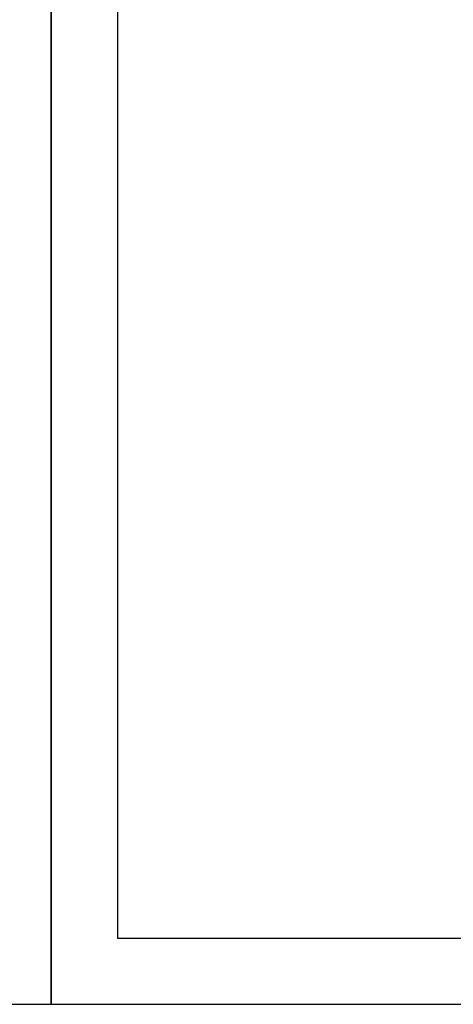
# Model space of a CAD drawing. Header units: millimetres. Extents: x 0 to 4378, y 0 to 2397.
# Tile 282 of 330: x 3777 to 3870, y 0 to 210. Entities that reach past the tile are written whole.
import ezdxf
from ezdxf.enums import TextEntityAlignment as Align

# ---------------------------------------------------------------- set-up
doc = ezdxf.new("R2010")
doc.units = ezdxf.units.MM
doc.header["$LTSCALE"] = 0.2
doc.layers.add('05_Section Line', color=3, linetype='Continuous')
doc.styles.add('Rainbow-2.5 Style', font='malgunsl.ttf')
doc.styles.add('Rainbow-4.0 Style', font='malgunsl.ttf')

# ---------------------------------------------------------------- blocks, each defined once
blk = doc.blocks.new('A$C04cd0c3c1123')
blk.add_lwpolyline([(0, 0), (420, 0), (420, 297), (0, 297)], close=True)
at = {"linetype": 'Continuous', "style": 'Rainbow-2.5 Style'}
for tag, p in [('PART_NAME', (371.5, 54.62)), ('DRAWING_NO', (364.5, 45.87)), ('REV', (401.25, 45.87)), ('제도', (383.75, 37.06)), ('DATE_1', (401.25, 37.06)), ('SCALE', (340, 34.5)), ('MATERIAL', (361, 34.5)), ('검도', (383.75, 30.06)), ('DATE_2', (401.25, 30.06)), ('승인', (383.75, 23.06)), ('DATE_3', (401.25, 23.06)), ('REFERENCE', (361, 20.5)), ('PAGE', (383.75, 16.12))]:
    blk.add_attdef(tag, text='', height=2.5, dxfattribs=at).set_placement(p, align=Align.MIDDLE_CENTER)
blk = doc.blocks.new('A$C5c51ae111123')
blk.add_lwpolyline([(0, 0), (594, 0), (594, 420), (0, 420)], close=True)
at = {"layer": '05_Section Line', "linetype": 'Continuous'}
blk.add_lwpolyline([(579.86, 14.14), (579.86, 405.9), (14.14, 405.9), (14.14, 14.14)], close=True, dxfattribs=at)
at = {"linetype": 'Continuous', "style": 'Rainbow-4.0 Style'}
for tag, p in [('PART_NAME', (525.41, 77.26)), ('DRAWING_NO', (515.51, 64.88)), ('REV', (567.48, 64.88)), ('제도', (542.73, 52.41)), ('DATE_1', (567.48, 52.41)), ('SCALE', (480.86, 48.79)), ('MATERIAL', (510.56, 48.79)), ('검도', (542.73, 42.51)), ('DATE_2', (567.48, 42.51)), ('승인', (542.73, 32.61)), ('DATE_3', (567.48, 32.61)), ('REFERENCE', (510.56, 28.99)), ('PAGE', (542.73, 22.81))]:
    blk.add_attdef(tag, text='', height=3.54, dxfattribs=at).set_placement(p, align=Align.MIDDLE_CENTER)

msp = doc.modelspace()

# ---------------------------------------------------------------- block references
for name, p in [('A$C5c51ae111123', (3784, 0)), ('A$C04cd0c3c1123', (3364, 0))]:
    msp.add_blockref(name, p)

doc.saveas('drawing.dxf')
